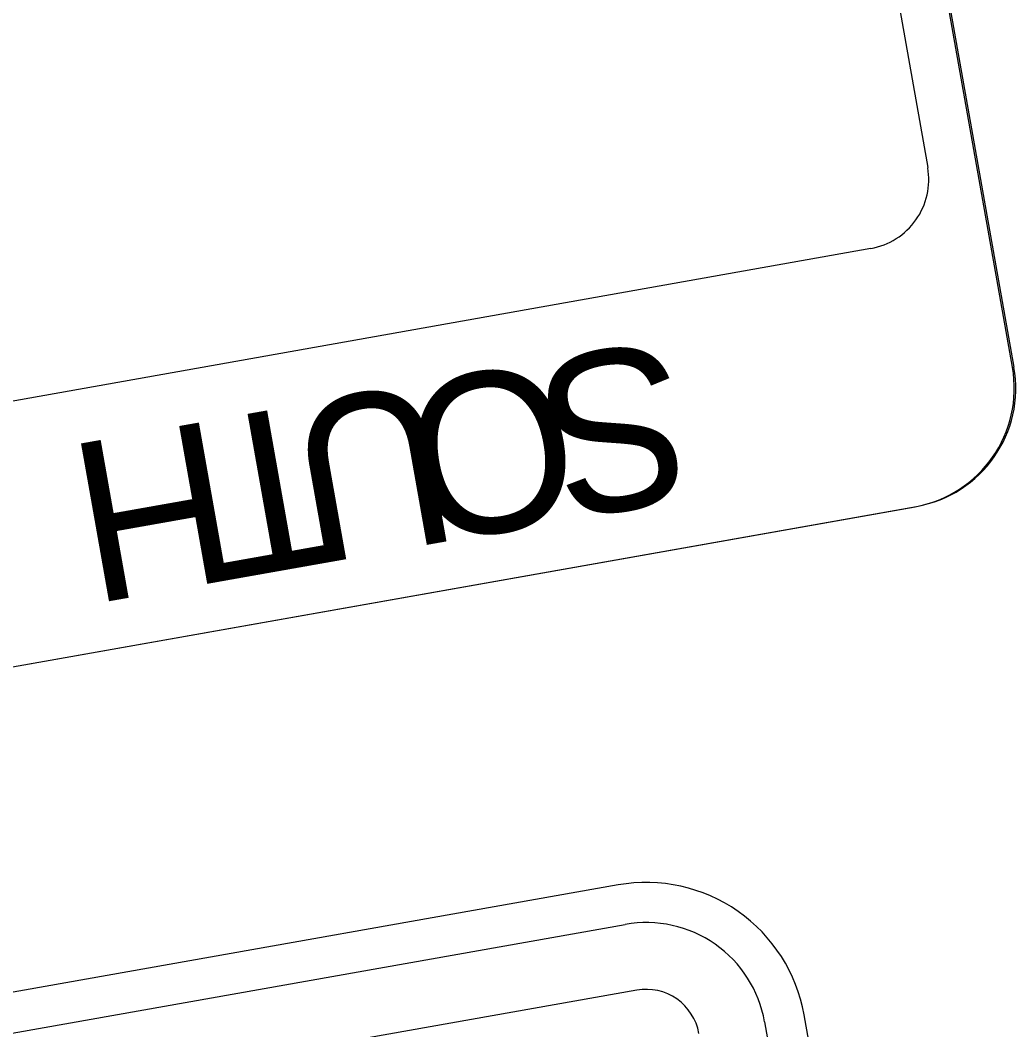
# Model space of a CAD drawing. Extents: x 1581789 to 1622364, y 1043167 to 1103486.
# Drawn here: x 1611830.58 to 1611836.79, y 1090926.42 to 1090932.72 of the extents above; entities that cross this region are included whole.
import ezdxf

# ---------------------------------------------------------------- set-up
doc = ezdxf.new("R2010")
doc.units = 0
doc.layers.add('RD_PD_ALT1_TX', color=7, linetype='Continuous')

msp = doc.modelspace()

# ---------------------------------------------------------------- linework, layer by layer
at = {"layer": 'RD_PD_ALT1_TX'}
for p, q in [((1611836.7722, 1090930.5511), (1611834.9385, 1090940.8894)), ((1611836.7817, 1090930.5528), (1611834.948, 1090940.8911)), ((1611817.959, 1090926.4525), (1611836.1644, 1090929.6816)), ((1611817.9685, 1090926.4542), (1611836.174, 1090929.6833))]:
    msp.add_line(p, q, dxfattribs=at)
for points in [[(1611834.6402, 1090940.8365), (1611836.2436, 1090931.7968)], [(1611835.8884, 1090931.293), (1611829.1672, 1090930.0972), (1611829.1891, 1090930.0536), (1611829.4262, 1090930.0412), (1611829.5037, 1090929.9294), (1611829.6092, 1090929.9071), (1611829.7458, 1090929.8289), (1611829.8553, 1090929.5709), (1611829.5607, 1090929.04), (1611828.9436, 1090928.6868), (1611828.8904, 1090928.5929), (1611827.2425, 1090928.3624), (1611826.8332, 1090928.7322), (1611825.834, 1090928.5732), (1611825.4841, 1090928.8301), (1611824.7917, 1090929.3211), (1611817.6836, 1090928.0603)], [(1611834.3129, 1090927.322), (1611820.5281, 1090924.8769)], [(1611820.5717, 1090924.6308), (1611834.3566, 1090927.0758)], [(1611834.4293, 1090926.6655), (1611820.6445, 1090924.2205)], [(1611836.5201, 1090920.6042), (1611835.4722, 1090926.512)], [(1611835.226, 1090926.4683), (1611836.2739, 1090920.5605)]]:
    msp.add_lwpolyline(points, dxfattribs=at)
for centre, radius, start, end in [((1611835.814, 1090931.7222), 0.4359, 279.82787, 9.82808), ((1611836.0334, 1090930.4201), 0.75, 280.0582, 10.05784), ((1611836.043, 1090930.4218), 0.75, 280.0582, 10.05784), ((1611834.4876, 1090926.3373), 1, 10.05784, 100.05805), ((1611834.4876, 1090926.3373), 0.75, 10.05784, 100.05805), ((1611834.4876, 1090926.3373), 0.3333, 10.05784, 100.05805)]:
    msp.add_arc(centre, radius, start, end, dxfattribs=at)

# ---------------------------------------------------------------- texts
for s, p in [('S', (1611834.6498, 1090930.7304)), ('O', (1611833.945, 1090930.6054)), ('U', (1611833.1685, 1090930.4677)), ('T', (1611832.4635, 1090930.3427)), ('H', (1611831.805, 1090930.2258))]:
    msp.add_text(s, height=1, rotation=190.05799, dxfattribs=at).set_placement(p)

doc.saveas('drawing.dxf')
